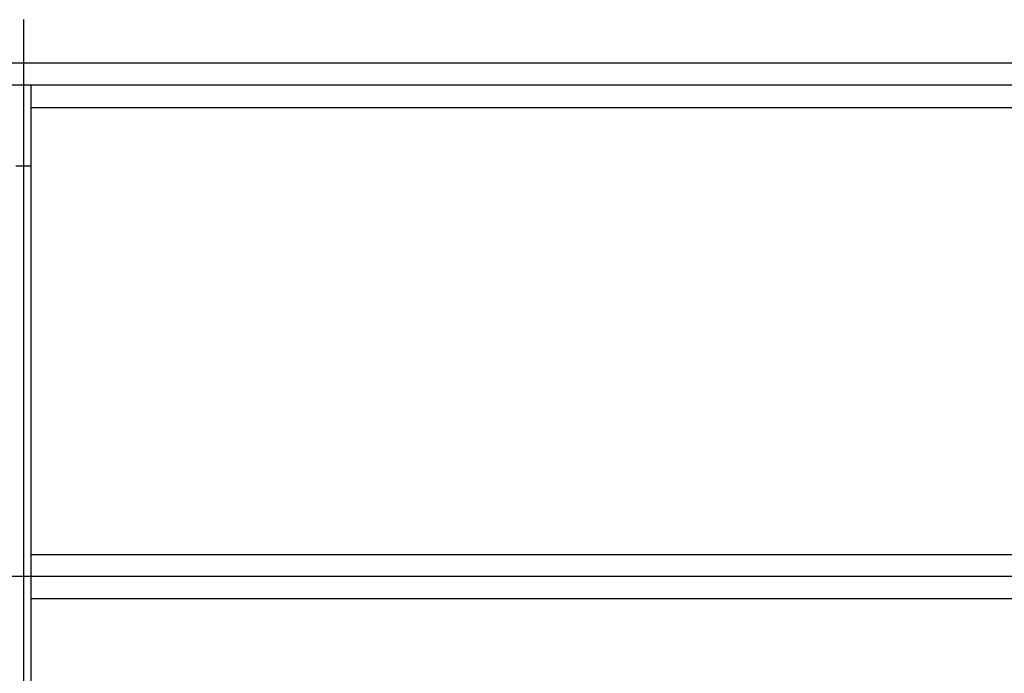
# Model space of a CAD drawing. Extents: x -89225 to 110569, y 13360 to 87647.
# Tile 404 of 478: x 84670 to 85672, y 67574 to 68239. Entities that reach past the tile are written whole.
import ezdxf

# ---------------------------------------------------------------- set-up
doc = ezdxf.new("R2010")
doc.units = 0
doc.layers.add('Iv-Lines 035', color=4, linetype='Continuous')

# ---------------------------------------------------------------- blocks, each defined once
blk = doc.blocks.new('Bordes been 4 ZAZ')
for p, q in [((1201477.1, -963131.1, 1600), (1201477.1, -964508.4, 1600)), ((1204275.1, -963175.4, 1600), (1196463.7, -963175.4, 1600)), ((1204263.9, -963197.9, 1600), (1196412, -963197.9, 1600)), ((1201484.6, -963197.9, 1600), (1201469.6, -963197.9, 1600)), ((1201484.6, -963197.9, 1600), (1201484.6, -964475.9, 1600)), ((1201484.6, -963220.4), (1202743.6, -963220.4)), ((1201484.6, -963280.2, 1600), (1201469.6, -963280.2, 1600)), ((1201484.6, -963675.4), (1202743.6, -963675.4)), ((1204263.9, -963697.9, 1600), (1196463.7, -963697.9, 1600)), ((1201484.6, -963720.4), (1202743.6, -963720.4))]:
    blk.add_line(p, q)

msp = doc.modelspace()

# ---------------------------------------------------------------- block references
at = {"layer": 'Iv-Lines 035'}
msp.add_blockref('Bordes been 4 ZAZ', (-1116803, 1031370.2, -1600), dxfattribs=at)

doc.saveas('drawing.dxf')
